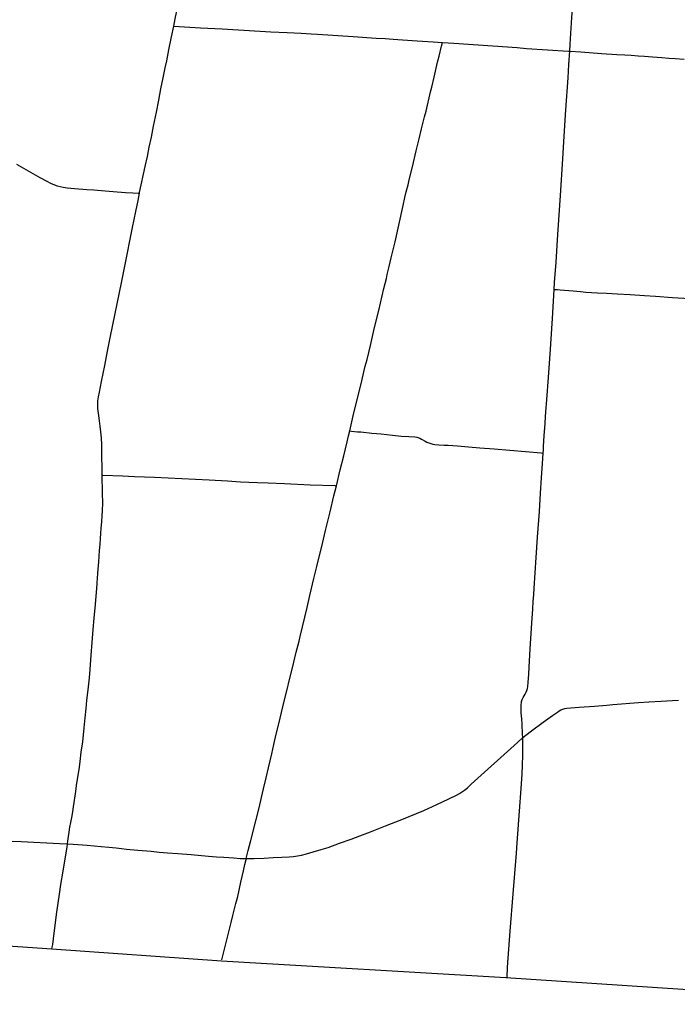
# Model space of a CAD drawing. Extents: x 9078 to 9739, y 4248 to 4966.
# Drawn here: x 9395.6 to 9448.2, y 4282.4 to 4360.3 of the extents above; entities that cross this region are included whole.
import ezdxf

# ---------------------------------------------------------------- set-up
doc = ezdxf.new("R2010")
doc.units = 0
for name, color, linetype in [('GM_X_County', 7, 'Continuous'), ('GM_X_County_Road', 7, 'Continuous'), ('GM_X_Township_Road', 7, 'Continuous')]:
    doc.layers.add(name, color=color, linetype=linetype)

msp = doc.modelspace()

# ---------------------------------------------------------------- linework, layer by layer
at = {"layer": 'GM_X_County'}
msp.add_lwpolyline([(9453.474, 4282.402), (9434.475, 4283.669), (9411.758, 4284.989), (9398.203, 4285.942), (9380.715, 4287.138), (9368.355, 4287.789), (9345.5, 4289.276), (9319.886, 4290.942), (9309.137, 4291.618), (9253.074, 4295.401), (9243.762, 4295.729), (9243.935, 4298.003), (9244.322, 4304.049), (9245.528, 4321.553), (9248.171, 4361.288), (9250.084, 4386.452), (9250.734, 4399.271), (9229.793, 4400.675)], dxfattribs=at)
at = {"layer": 'GM_X_County_Road'}
for points in [[(9439.588, 4357.739), (9439.621, 4358.308), (9439.767, 4360.433), (9439.88, 4362.143), (9439.948, 4363.288), (9440.019, 4364.351), (9440.083, 4365.25), (9440.208, 4367.213), (9440.353, 4369.504), (9440.594, 4373.268), (9440.639, 4373.918)], [(9407.953, 4359.759), (9408.074, 4360.333), (9408.34, 4361.597), (9408.417, 4361.993), (9408.503, 4362.433), (9408.587, 4362.842), (9408.672, 4363.302), (9408.75, 4363.684), (9408.898, 4364.406), (9409.002, 4364.894), (9409.097, 4365.395), (9409.164, 4365.8), (9409.215, 4366.208), (9409.258, 4366.698), (9409.277, 4367.057)], [(9405.212, 4346.392), (9405.224, 4346.453), (9405.671, 4348.538), (9405.845, 4349.34), (9405.996, 4350.062), (9406.161, 4350.866), (9406.338, 4351.751), (9406.568, 4352.876), (9406.748, 4353.844), (9406.919, 4354.729), (9407.095, 4355.614), (9407.263, 4356.416), (9407.383, 4356.978), (9407.564, 4357.862), (9407.775, 4358.907), (9407.953, 4359.759)], [(9407.953, 4359.759), (9410.078, 4359.625), (9411.826, 4359.533), (9415.693, 4359.292), (9417.004, 4359.236), (9418.129, 4359.18), (9418.942, 4359.139), (9419.433, 4359.116), (9422.296, 4358.928), (9424.131, 4358.803)], [(9424.131, 4358.803), (9424.829, 4358.755), (9425.483, 4358.71), (9426.219, 4358.66), (9427.391, 4358.578), (9428.674, 4358.499), (9429.425, 4358.449)], [(9428.471, 4354.499), (9428.562, 4354.882), (9428.75, 4355.68), (9429.036, 4356.877), (9429.148, 4357.356), (9429.341, 4358.152), (9429.425, 4358.449)], [(9438.35, 4338.706), (9438.384, 4339.248), (9438.501, 4340.883), (9438.646, 4343.092), (9438.85, 4346.2), (9439.041, 4349.146), (9439.151, 4350.946), (9439.279, 4353.072), (9439.455, 4355.608), (9439.522, 4356.672), (9439.588, 4357.739)], [(9422.006, 4327.394), (9422.118, 4327.864), (9422.292, 4328.581), (9422.563, 4329.697), (9422.893, 4331.051), (9423.254, 4332.563), (9423.395, 4333.106), (9423.53, 4333.663), (9423.663, 4334.222), (9423.832, 4334.94), (9424.001, 4335.658), (9424.326, 4337.012), (9424.747, 4338.766), (9424.938, 4339.563), (9425.011, 4339.882), (9425.16, 4340.521), (9425.333, 4341.239), (9425.629, 4342.517), (9426.27, 4345.399), (9426.417, 4346.038), (9426.532, 4346.516), (9426.671, 4347.073), (9426.765, 4347.471), (9427.013, 4348.507), (9427.326, 4349.782), (9427.564, 4350.737), (9427.757, 4351.534), (9427.991, 4352.489), (9428.107, 4352.967), (9428.471, 4354.499)], [(9402.228, 4323.85), (9402.225, 4324.194), (9402.207, 4325.592), (9402.207, 4326.282), (9402.18, 4326.821), (9402.127, 4327.307), (9402.074, 4327.767), (9402.021, 4328.183), (9401.941, 4328.802), (9401.89, 4329.185), (9401.876, 4329.49), (9401.89, 4329.794), (9401.941, 4330.12), (9402.003, 4330.483), (9402.18, 4331.328), (9402.434, 4332.628), (9402.655, 4333.755), (9402.902, 4334.958), (9403.765, 4339.218), (9404.245, 4341.631), (9404.444, 4342.595), (9404.648, 4343.642), (9404.914, 4344.927), (9405.093, 4345.811), (9405.212, 4346.392)], [(9437.468, 4325.609), (9437.483, 4325.848), (9437.501, 4326.175), (9437.556, 4326.993), (9437.629, 4327.975), (9437.665, 4328.539), (9437.794, 4330.251), (9437.864, 4331.313), (9438.014, 4333.521), (9438.206, 4336.384), (9438.35, 4338.706)], [(9420.95, 4323.008), (9421.258, 4324.275), (9421.527, 4325.392), (9421.793, 4326.509), (9421.908, 4326.987), (9422.006, 4327.394)], [(9435.832, 4302.861), (9435.818, 4303.127), (9435.776, 4303.945), (9435.752, 4304.354), (9435.721, 4304.845), (9435.706, 4305.338), (9435.709, 4305.503), (9435.727, 4305.669), (9435.744, 4305.751), (9435.767, 4305.831), (9435.794, 4305.91), (9435.866, 4306.06), (9436.032, 4306.344), (9436.104, 4306.489), (9436.163, 4306.639), (9436.208, 4306.794), (9436.238, 4306.952), (9436.27, 4307.276), (9436.31, 4307.931), (9436.342, 4308.504), (9436.431, 4309.976), (9436.562, 4312.022), (9436.637, 4313.168), (9436.676, 4313.74), (9436.712, 4314.312), (9436.745, 4314.803), (9436.829, 4316.03), (9436.912, 4317.257), (9437.022, 4318.894), (9437.162, 4320.939), (9437.261, 4322.412), (9437.346, 4323.639), (9437.414, 4324.785), (9437.468, 4325.609)], [(9401.834, 4315.253), (9401.886, 4315.996), (9401.913, 4316.338), (9401.956, 4316.909), (9401.987, 4317.346), (9402.029, 4317.837), (9402.07, 4318.328), (9402.093, 4318.762), (9402.129, 4319.199), (9402.158, 4319.594), (9402.199, 4320.139), (9402.23, 4320.573), (9402.264, 4321.031), (9402.273, 4321.611), (9402.266, 4322.419), (9402.228, 4323.85)], [(9413.743, 4293.205), (9413.904, 4293.832), (9414.115, 4294.636), (9414.519, 4296.222), (9414.74, 4297.142), (9415.129, 4298.767), (9415.34, 4299.644), (9415.528, 4300.443), (9415.79, 4301.56), (9415.948, 4302.306), (9416.145, 4303.146), (9416.345, 4303.956), (9416.664, 4305.313), (9417.542, 4308.895), (9417.738, 4309.689), (9417.958, 4310.564), (9418.059, 4310.961), (9418.603, 4313.275), (9418.832, 4314.231), (9419.15, 4315.589), (9419.387, 4316.544), (9419.827, 4318.379), (9420.082, 4319.414), (9420.447, 4320.928), (9420.751, 4322.204), (9420.95, 4323.008)], [(9399.465, 4294.368), (9399.495, 4294.571), (9399.548, 4294.96), (9399.592, 4295.305), (9399.654, 4295.694), (9399.716, 4296.066), (9399.796, 4296.464), (9399.875, 4296.942), (9399.928, 4297.322), (9400.114, 4298.56), (9400.176, 4299.029), (9400.264, 4299.551), (9400.335, 4299.984), (9400.405, 4300.489), (9400.458, 4300.966), (9400.556, 4301.709), (9400.671, 4302.523), (9400.803, 4303.646), (9400.874, 4304.443), (9400.944, 4305.203), (9401.006, 4305.822), (9401.139, 4306.919), (9401.21, 4307.653), (9401.263, 4308.317), (9401.351, 4309.467), (9401.43, 4310.466), (9401.523, 4311.511), (9401.598, 4312.423), (9401.696, 4313.511), (9401.75, 4314.17), (9401.799, 4314.793), (9401.829, 4315.199), (9401.834, 4315.253)], [(9435.832, 4302.861), (9436.081, 4303.072), (9436.542, 4303.417), (9437.471, 4304.092), (9438.201, 4304.622), (9438.602, 4304.909), (9438.74, 4304.999), (9438.886, 4305.078), (9439.04, 4305.141), (9439.12, 4305.165), (9439.201, 4305.184), (9439.366, 4305.207), (9440.347, 4305.295), (9441.574, 4305.389), (9442.556, 4305.467), (9443.046, 4305.505), (9445.091, 4305.667), (9445.909, 4305.723), (9446.892, 4305.791), (9447.791, 4305.837), (9448.283, 4305.857)], [(9413.743, 4293.205), (9414.382, 4293.203), (9415.184, 4293.23), (9415.896, 4293.266), (9416.582, 4293.293), (9417.18, 4293.342), (9417.505, 4293.371), (9417.828, 4293.415), (9418.15, 4293.476), (9418.548, 4293.569), (9419.101, 4293.721), (9419.731, 4293.905), (9420.275, 4294.085), (9421.201, 4294.415), (9422.125, 4294.752), (9422.815, 4295.015), (9423.657, 4295.34), (9424.882, 4295.812), (9426.178, 4296.326), (9427.921, 4297.044), (9428.967, 4297.517), (9429.936, 4297.961), (9430.537, 4298.262), (9430.789, 4298.406), (9431.023, 4298.55), (9431.177, 4298.659), (9431.42, 4298.848), (9431.726, 4299.137), (9435.406, 4302.471), (9435.832, 4302.861)], [(9434.588, 4283.684), (9434.627, 4284.498), (9434.838, 4287.376), (9435.062, 4290.36), (9435.343, 4293.637), (9435.4, 4294.455), (9435.574, 4296.991), (9435.708, 4298.79), (9435.782, 4299.935), (9435.818, 4300.671), (9435.853, 4301.464), (9435.848, 4302.391), (9435.832, 4302.861)], [(9381.407, 4295.675), (9383.316, 4295.53), (9385.977, 4295.33), (9387.448, 4295.193), (9388.264, 4295.12), (9390.059, 4294.969), (9391.927, 4294.804), (9393.349, 4294.705), (9395.026, 4294.597), (9395.766, 4294.565), (9398.831, 4294.4), (9399.465, 4294.368)], [(9398.205, 4285.947), (9398.239, 4286.098), (9398.277, 4286.315), (9398.35, 4286.777), (9398.479, 4287.875), (9398.611, 4288.901), (9398.823, 4290.343), (9398.938, 4291.112), (9399.124, 4292.192), (9399.336, 4293.483), (9399.424, 4294.093), (9399.465, 4294.368)], [(9399.465, 4294.368), (9399.912, 4294.346), (9401.039, 4294.265), (9402.145, 4294.167), (9402.77, 4294.103), (9403.338, 4294.039), (9403.774, 4293.99), (9404.182, 4293.952), (9405.081, 4293.869), (9406.143, 4293.772), (9406.796, 4293.715), (9407.123, 4293.689), (9407.45, 4293.663), (9408.268, 4293.6), (9409.331, 4293.512), (9410.721, 4293.395), (9411.374, 4293.342), (9411.946, 4293.299), (9412.761, 4293.239), (9413.251, 4293.211), (9413.578, 4293.203), (9413.743, 4293.205)], [(9411.798, 4285.101), (9411.823, 4285.204), (9412.541, 4288.071), (9412.683, 4288.63), (9412.92, 4289.588), (9413.059, 4290.147), (9413.316, 4291.295), (9413.516, 4292.21), (9413.635, 4292.728), (9413.723, 4293.117), (9413.743, 4293.205)]]:
    msp.add_lwpolyline(points, dxfattribs=at)
at = {"layer": 'GM_X_Township_Road'}
for points in [[(9429.425, 4358.449), (9430.34, 4358.378), (9435.39, 4358.032), (9436.128, 4357.977), (9439.492, 4357.746), (9439.588, 4357.739)], [(9439.588, 4357.739), (9440.484, 4357.685), (9442.121, 4357.576), (9443.349, 4357.49), (9444.004, 4357.452), (9444.495, 4357.422), (9445.067, 4357.384), (9445.558, 4357.346), (9446.212, 4357.295), (9446.948, 4357.239), (9447.514, 4357.194)], [(9447.514, 4357.194), (9448.011, 4357.154), (9448.747, 4357.099)], [(9395.387, 4348.711), (9396.312, 4348.181), (9397.241, 4347.656), (9397.817, 4347.345), (9398.111, 4347.202), (9398.413, 4347.075), (9398.644, 4346.992), (9398.88, 4346.927), (9399.12, 4346.876), (9399.443, 4346.827), (9400.013, 4346.771), (9400.994, 4346.696), (9401.567, 4346.654), (9402.467, 4346.578), (9403.121, 4346.527), (9404.102, 4346.461), (9404.675, 4346.425), (9405.111, 4346.398), (9405.212, 4346.392)], [(9438.35, 4338.706), (9438.408, 4338.701), (9438.601, 4338.685), (9438.832, 4338.664), (9439.859, 4338.581), (9440.44, 4338.53), (9440.88, 4338.492), (9441.319, 4338.466), (9441.818, 4338.439), (9442.536, 4338.396), (9443.367, 4338.348), (9444.413, 4338.289), (9445.565, 4338.214), (9446.455, 4338.15), (9447.8, 4338.061), (9449.601, 4337.939), (9450.338, 4337.892), (9450.367, 4337.89)], [(9422.006, 4327.394), (9422.152, 4327.378), (9422.64, 4327.326), (9422.885, 4327.303), (9423.783, 4327.212), (9424.519, 4327.144), (9425.418, 4327.054), (9426.153, 4326.979), (9426.725, 4326.932), (9427.217, 4326.903), (9427.379, 4326.883), (9427.459, 4326.866), (9427.537, 4326.84), (9427.612, 4326.808), (9427.756, 4326.728), (9428.036, 4326.558), (9428.18, 4326.482), (9428.331, 4326.422), (9428.489, 4326.374), (9428.649, 4326.338), (9428.81, 4326.311), (9429.136, 4326.28), (9429.547, 4326.257), (9429.875, 4326.243), (9430.611, 4326.188), (9431.512, 4326.118), (9432.412, 4326.042), (9433.557, 4325.944), (9437.32, 4325.622), (9437.468, 4325.609)], [(9402.228, 4323.85), (9402.293, 4323.848), (9403.849, 4323.789), (9404.813, 4323.752), (9406.399, 4323.685), (9410.786, 4323.478), (9412.232, 4323.39), (9413.292, 4323.316), (9413.936, 4323.279), (9414.633, 4323.264), (9415.5, 4323.234), (9416.805, 4323.183), (9418.858, 4323.087), (9420.837, 4323.013), (9420.95, 4323.008)]]:
    msp.add_lwpolyline(points, dxfattribs=at)

doc.saveas('drawing.dxf')
